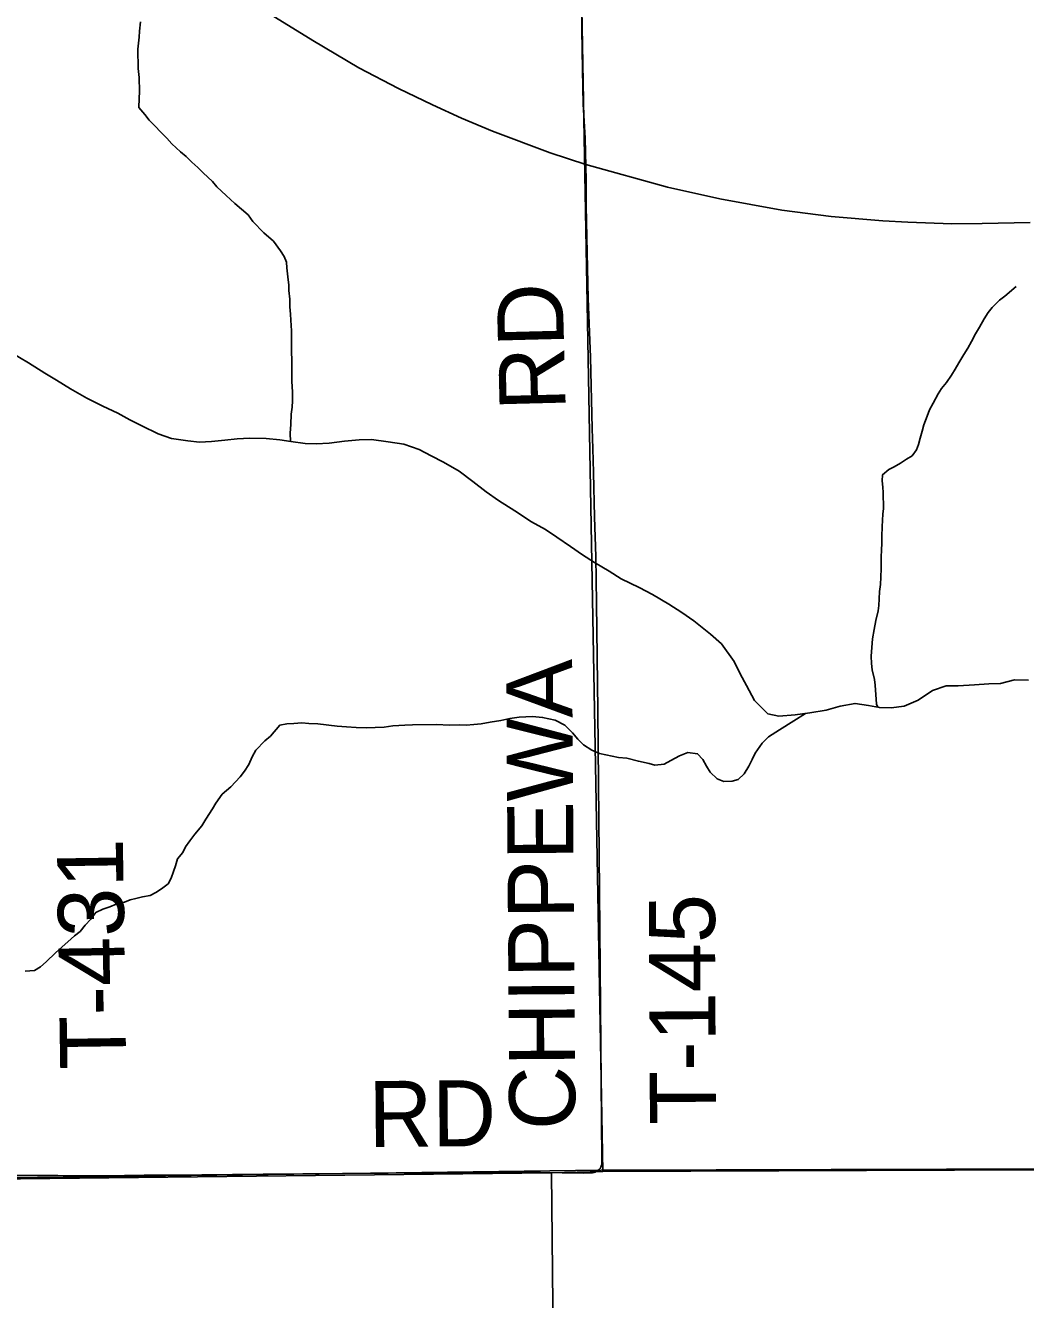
# Model space of a CAD drawing. Extents: x 1985906 to 2360102, y 891258 to 1222054.
# Drawn here: x 2158703 to 2163247, y 1025482 to 1031271 of the extents above; entities that cross this region are included whole.
import ezdxf

# ---------------------------------------------------------------- set-up
doc = ezdxf.new("R2010")
doc.units = 0
for name, color, linetype in [('GM_X_Major_River', 7, 'Continuous'), ('GM_X_Minor_River', 7, 'Continuous'), ('GM_X_Rail_Line', 7, 'Continuous'), ('GM_X_Section', 7, 'Continuous'), ('GM_X_Township', 7, 'Continuous'), ('GM_X_Township_Road', 7, 'Continuous'), ('GM_X_Township_Road_Text', 7, 'Continuous')]:
    doc.layers.add(name, color=color, linetype=linetype)

msp = doc.modelspace()

# ---------------------------------------------------------------- linework, layer by layer
at = {"layer": 'GM_X_Major_River'}
for points in [[(2158634.7, 1029786), (2158717.1, 1029738.5), (2158791.6, 1029691), (2158843.9, 1029659.3), (2158908.2, 1029619.7), (2158982.6, 1029578.1), (2159055, 1029540.6), (2159123.3, 1029509), (2159177.6, 1029479.3), (2159231.8, 1029451.7), (2159306.2, 1029416.1), (2159366.4, 1029394.5), (2159440.6, 1029383), (2159494.7, 1029377.4), (2159548.8, 1029379.8), (2159608.8, 1029386.3), (2159664.8, 1029392.7), (2159722.9, 1029395.1), (2159797, 1029393.7), (2159859.1, 1029388.1), (2159909.2, 1029380.5), (2159973.4, 1029370.9)], [(2159973.4, 1029370.9), (2160023.5, 1029369.3), (2160083.5, 1029373.7), (2160153.5, 1029382.3), (2160219.6, 1029388.8), (2160275.7, 1029389.2), (2160351.8, 1029379.7), (2160422, 1029368.2), (2160492.2, 1029344.6), (2160546.5, 1029315), (2160602.8, 1029287.3), (2160673.2, 1029245.8), (2160735.6, 1029198.1), (2160796, 1029152.4), (2160852.3, 1029112.8), (2160926.8, 1029065.2), (2161003.2, 1029015.7), (2161065.6, 1028980), (2161117.9, 1028946.3), (2161180.3, 1028902.7), (2161234.6, 1028865), (2161288.9, 1028831.3), (2161355.3, 1028791.7), (2161409.6, 1028756.1), (2161492, 1028716.6), (2161552.3, 1028684.9), (2161626.7, 1028641.4), (2161685, 1028603.7), (2161739.4, 1028566), (2161815.9, 1028504.5), (2161866.3, 1028460.7), (2161922.9, 1028381), (2161951.3, 1028325.1), (2161979.7, 1028271.2), (2162016.3, 1028203.3), (2162076.8, 1028143.6), (2162126.9, 1028131.9), (2162201, 1028138.5), (2162267, 1028147), (2162341, 1028159.5), (2162405, 1028178), (2162473, 1028190.6), (2162533.1, 1028181), (2162583.2, 1028171.3), (2162637.3, 1028169.7), (2162695.3, 1028178.2), (2162759.2, 1028204.7), (2162825, 1028249.3), (2162886.9, 1028269.8), (2162941, 1028270.2), (2163015.1, 1028274.7), (2163081.1, 1028279.2), (2163133.2, 1028281.6), (2163197.1, 1028298.1), (2163261.2, 1028296.6)]]:
    msp.add_lwpolyline(points, dxfattribs=at)
at = {"layer": 'GM_X_Minor_River'}
for points in [[(2159907.2, 1029380.8), (2159905.8, 1029418.3), (2159909.5, 1029458.4), (2159911.1, 1029504.6), (2159914.8, 1029536.8), (2159916.6, 1029564.9), (2159916.3, 1029605.1), (2159913.8, 1029655.2), (2159911.9, 1029884.1), (2159909.5, 1029932.3), (2159907.3, 1029958.4), (2159905, 1029992.5), (2159904.7, 1030026.6), (2159900.3, 1030066.7), (2159900.1, 1030090.8), (2159895.8, 1030128.9), (2159891.4, 1030169.1), (2159889.2, 1030195.1), (2159878.9, 1030221.2), (2159862.7, 1030247.1), (2159830.2, 1030291), (2159785.7, 1030328.8), (2159737, 1030380.6), (2159714.7, 1030410.6), (2159654, 1030462.3), (2159615.6, 1030498.1), (2159573.1, 1030537.9), (2159552.8, 1030561.8), (2159510.3, 1030601.7), (2159486, 1030625.6), (2159459.7, 1030649.4), (2159433.4, 1030675.3), (2159407.1, 1030697.2), (2159368.7, 1030733), (2159346.3, 1030758.9), (2159320, 1030784.8), (2159289.6, 1030816.7), (2159265.3, 1030840.6), (2159245, 1030866.5), (2159218.7, 1030898.5), (2159220.3, 1030938.6), (2159222.1, 1030970.8), (2159219.5, 1031035), (2159215.2, 1031075.1), (2159214.4, 1031163.5), (2159220, 1031217.7), (2159221.8, 1031245.8), (2159225.4, 1031288)], [(2162575.6, 1028172.8), (2162570.5, 1028187), (2162563.7, 1028273.3), (2162561.5, 1028299.4), (2162551.1, 1028343.5), (2162546.8, 1028371.5), (2162546.5, 1028405.7), (2162551.9, 1028484), (2162559.6, 1028526.3), (2162567.3, 1028566.5), (2162576.9, 1028610.7), (2162580.7, 1028634.8), (2162582.5, 1028665), (2162584.2, 1028699.1), (2162587.9, 1028731.3), (2162589.7, 1028763.4), (2162591.4, 1028803.6), (2162590.9, 1028857.8), (2162592.7, 1028885.9), (2162594.4, 1028920.1), (2162594.1, 1028950.2), (2162595.8, 1028992.3), (2162597.5, 1029022.5), (2162599.3, 1029050.6), (2162601.1, 1029076.7), (2162600.5, 1029149), (2162598.3, 1029173.1), (2162596, 1029201.2), (2162597.8, 1029229.3), (2162625.7, 1029253.6), (2162649.7, 1029265.8), (2162679.7, 1029282.2), (2162705.6, 1029300.4), (2162731.6, 1029314.7), (2162751.4, 1029343), (2162761.3, 1029367.1), (2162769.1, 1029395.3), (2162776.8, 1029427.5), (2162784.6, 1029455.7), (2162800.3, 1029495.9), (2162810.1, 1029524.1), (2162827.9, 1029554.4), (2162849.7, 1029596.7), (2162865.5, 1029621), (2162887.4, 1029649.2), (2162911.2, 1029681.6), (2162927, 1029709.8), (2162944.8, 1029738.1), (2162966.6, 1029776.4), (2162984.4, 1029804.6), (2163002.3, 1029834.9), (2163020, 1029869.2), (2163037.8, 1029899.4), (2163059.6, 1029937.8), (2163077.4, 1029966), (2163095.3, 1029990.2), (2163129.2, 1030022.7), (2163153.1, 1030040.9), (2163204.9, 1030085.5)], [(2162246.7, 1028144.4), (2162193.7, 1028111.7), (2162129.8, 1028071), (2162079.8, 1028038.5), (2162050, 1028010.2), (2162018.2, 1027963.7), (2162004.4, 1027935.5), (2161990.6, 1027905.3), (2161968.8, 1027871), (2161940.9, 1027844.6), (2161914.9, 1027836.4), (2161876.8, 1027836.1), (2161846.5, 1027847.9), (2161814.2, 1027877.7), (2161797.9, 1027905.7), (2161781.5, 1027935.7), (2161757.2, 1027961.6), (2161713, 1027967.3), (2161675, 1027952.9), (2161635, 1027930.5), (2161605, 1027914.2), (2161562.9, 1027909.8), (2161536.8, 1027917.6), (2161488.5, 1027927.3), (2161436.2, 1027940.9), (2161398, 1027944.6), (2161311.5, 1027962), (2161277.3, 1027977.8), (2161238.9, 1028001.6), (2161212.6, 1028027.4), (2161188.2, 1028057.4), (2161153.8, 1028091.2), (2161109.4, 1028114.9), (2161053.1, 1028126.5), (2161006.9, 1028130.2), (2160976.8, 1028129.9), (2160946.7, 1028127.7), (2160904.6, 1028121.3), (2160862.5, 1028112.9), (2160814.4, 1028104.5), (2160774.3, 1028098.2), (2160740.2, 1028093.9), (2160706.1, 1028091.6), (2160673.9, 1028093.3), (2160629.8, 1028091), (2160571.5, 1028094.5), (2160461.1, 1028093.6), (2160427, 1028091.3), (2160372.8, 1028088.9), (2160332.7, 1028082.5), (2160292.6, 1028080.2), (2160254.4, 1028079.9), (2160206.3, 1028081.5), (2160162.1, 1028083.2), (2160119.9, 1028086.8), (2160031.4, 1028098.2), (2159991.3, 1028099.8), (2159959.1, 1028101.6), (2159923, 1028099.3), (2159890.9, 1028097), (2159858.8, 1028090.8), (2159817.1, 1028042.2), (2159791.2, 1028019.9), (2159749.4, 1027977.4), (2159733.6, 1027947.2), (2159717.8, 1027912.9), (2159698, 1027882.7), (2159678.1, 1027856.4), (2159636.3, 1027811.9), (2159596.5, 1027777.4), (2159568.7, 1027737), (2159552.8, 1027710.8), (2159523.1, 1027664.4), (2159505.3, 1027634.1), (2159473.5, 1027595.7), (2159449.7, 1027565.4), (2159429.8, 1027539.2), (2159418, 1027513), (2159394.1, 1027484.7), (2159384.4, 1027452.4), (2159376.6, 1027426.3), (2159364.8, 1027396.1), (2159350.9, 1027369.9), (2159321, 1027347.5), (2159295.1, 1027331.3), (2159269.1, 1027317), (2159235, 1027310.7), (2159204.9, 1027304.4), (2159178.9, 1027298.2), (2159152.9, 1027287.9), (2159114.8, 1027277.6), (2159086.8, 1027265.3), (2159054.8, 1027255), (2159022.8, 1027240.7), (2159000.9, 1027210.4), (2158975.1, 1027182.1)], [(2158975.1, 1027182.1), (2158951.2, 1027153.8), (2158925.3, 1027133.5), (2158895.4, 1027107.2), (2158869.5, 1027084.9), (2158839.6, 1027056.5), (2158797.8, 1027016), (2158771.9, 1026993.7), (2158743.9, 1026977.4), (2158701.8, 1026973.1)]]:
    msp.add_lwpolyline(points, dxfattribs=at)
at = {"layer": 'GM_X_Rail_Line'}
msp.add_lwpolyline([(2159800, 1031331.9), (2160008.4, 1031202.1), (2160217.5, 1031078.2), (2160398.6, 1030985), (2160552.7, 1030910.9), (2160684.9, 1030850.2), (2160825.9, 1030790.8), (2161087.5, 1030692.5), (2161250.1, 1030640), (2161620.5, 1030536.5), (2161858.5, 1030483.8), (2162140, 1030432), (2162364.8, 1030402.3), (2162598.3, 1030383.7), (2162711.9, 1030376.5), (2162912.3, 1030370.3), (2163050.2, 1030371), (2163267.5, 1030376.1)], dxfattribs=at)
at = {"layer": 'GM_X_Section'}
for points in [[(2161230.4, 1031434.2), (2166567, 1031550.9), (2166590.6, 1026083.6), (2166520.6, 1026083.1), (2161327.3, 1026063.6)], [(2155835.5, 1031349.1), (2161230.4, 1031434.2), (2161327.3, 1026063.6), (2161093.2, 1026057.8), (2155998.4, 1025999), (2155880.4, 1028609.7)], [(2161327.3, 1026063.6), (2166520.6, 1026083.1), (2166528.3, 1020607.7), (2161149.4, 1020530.8), (2161093.2, 1026057.8)], [(2155998.4, 1025999), (2161093.2, 1026057.8), (2161149.4, 1020530.8), (2155678.5, 1020445.1), (2155608.2, 1025992)]]:
    msp.add_lwpolyline(points, close=True, dxfattribs=at)
at = {"layer": 'GM_X_Township'}
for points in [[(2140957.9, 1024059.1), (2140910.9, 1025638.8), (2143313.3, 1025685.1), (2145426, 1025727.4), (2145513.6, 1025726), (2150061, 1025858.4), (2155632.5, 1025983.3), (2155969.8, 1025985.8), (2158641.5, 1026034.5), (2161318.6, 1026069.6), (2167592.6, 1026088.1), (2169241.5, 1026086.3), (2171903.6, 1026111.4), (2171946, 1020163.9)], [(2171903.6, 1026111.4), (2169241.5, 1026086.3), (2167592.6, 1026088.1), (2161318.6, 1026069.6), (2158641.5, 1026034.5)]]:
    msp.add_lwpolyline(points, dxfattribs=at)
at = {"layer": 'GM_X_Township_Road'}
for points in [[(2161250.4, 1030529.4), (2161250.2, 1030566.5), (2161249.8, 1030631.9), (2161246.2, 1030758.3), (2161236.8, 1030913.9), (2161234.2, 1031069.5), (2161231.1, 1031253.3), (2161229.2, 1031364.7), (2161227.6, 1031447.9)], [(2161304.4, 1026067.6), (2161309.6, 1026072.1), (2161314.3, 1026077.2), (2161317.4, 1026083.1), (2161319, 1026087.7), (2161320.4, 1026092.7), (2161321.5, 1026098.7), (2161321.9, 1026117.8), (2161319.2, 1026468.6), (2161311.6, 1027337.8), (2161304.4, 1028158.9), (2161298.4, 1028645.7), (2161294.2, 1028857.6), (2161288.8, 1029037.3), (2161283.8, 1029239.8), (2161280.7, 1029348.6), (2161278, 1029439.8), (2161270.1, 1029763), (2161260.7, 1030030), (2161255.7, 1030238.4), (2161250.9, 1030451.8), (2161250.4, 1030529.4)], [(2158650.9, 1026044.9), (2158850.2, 1026044.6), (2159063, 1026043.9), (2159243.1, 1026046.9), (2159504.8, 1026048.7), (2159783.1, 1026050.6), (2160143.2, 1026053.9), (2160765.4, 1026058.5), (2161043.8, 1026058.4), (2161240.4, 1026056.1), (2161273, 1026057.2), (2161279.9, 1026057.8), (2161286.7, 1026058.6), (2161292.7, 1026060.6), (2161297, 1026062.8), (2161304.4, 1026067.6)]]:
    msp.add_lwpolyline(points, dxfattribs=at)

# ---------------------------------------------------------------- texts
at = {"layer": 'GM_X_Township_Road_Text'}
for s, rotation, p in [('RD', 91.47321, (2161158.1, 1029524.5)), ('CHIPPEWA', 90.40085, (2161202, 1026253)), ('T-431', 90.8432, (2159161.1, 1026529.2)), ('T-145', 90.27956, (2161840.7, 1026276.5)), ('RD', 0.49718, (2160263, 1026174.1))]:
    msp.add_text(s, height=300, rotation=rotation, dxfattribs=at).set_placement(p)

doc.saveas('drawing.dxf')
